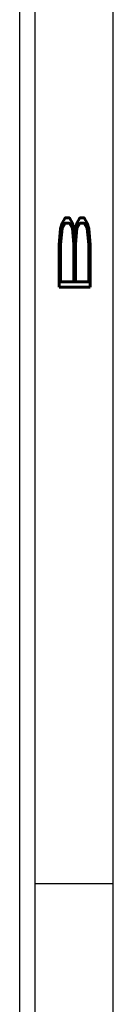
# Model space of a CAD drawing. Header units: inches. Extents: x 220 to 877, y 4 to 174.
# Tile 272 of 656: x 410.102 to 410.402, y 65.914 to 69.076. Entities that reach past the tile are written whole.
import ezdxf

# ---------------------------------------------------------------- set-up
doc = ezdxf.new("R2010")
doc.units = ezdxf.units.IN
doc.header["$LTSCALE"] = 0.5
doc.header["$MEASUREMENT"] = 0
doc.layers.add('SID-M-D', color=42, linetype='Continuous')
doc.layers.add('SID-M-S', color=105, linetype='Continuous')
doc.styles.add('R', font='ROMAND.SHX')

# ---------------------------------------------------------------- blocks, each defined once
blk = doc.blocks.new('*U9')
at = {"layer": 'SID-M-S'}
for p, q in [((0.2499999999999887, 6.661338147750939e-16), (0.2499999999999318, 21.99999999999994)), ((0.3, 6.661338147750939e-16), (0.299999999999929, 21.99999999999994)), ((0.55, 6.661338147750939e-16), (0.549999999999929, 21.99999999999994)), ((0.2999999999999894, 2.999999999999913), (0.5499999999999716, 2.999999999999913))]:
    blk.add_line(p, q, dxfattribs=at)
at = {"layer": 'SID-M-D', "style": 'R', "width": 4}
blk.add_text('B', height=0.09999999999, rotation=90, dxfattribs=at).set_placement((0.4762159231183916, 4.846344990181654))

msp = doc.modelspace()

# ---------------------------------------------------------------- block references
at = {"layer": 'SID-M-D'}
msp.add_blockref('*U9', (409.8517118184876, 63.30166505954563), dxfattribs=at)

doc.saveas('drawing.dxf')
